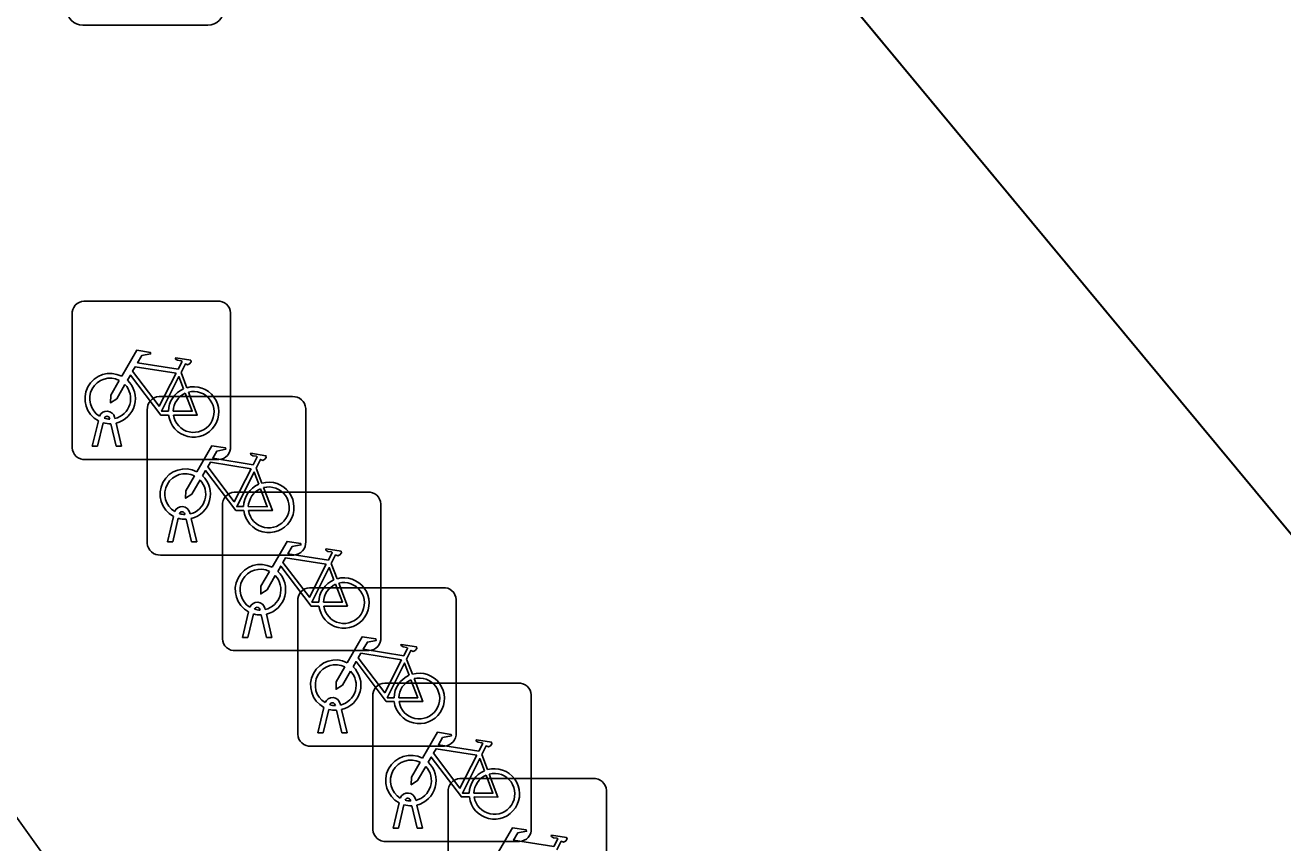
# Model space of a CAD drawing. Extents: x 161087 to 161926, y 382572 to 383873.
# Drawn here: x 161489.72 to 161497.65, y 383512.28 to 383517.44 of the extents above; entities that cross this region are included whole.
import ezdxf

# ---------------------------------------------------------------- set-up
doc = ezdxf.new("R2010")
doc.units = 0
for name, color, linetype in [('IMGEO_Fietsenrek', 7, 'Continuous'), ('IMGEO_Lichtmast', 7, 'Continuous'), ('IMGEO_Pand', 7, 'Continuous'), ('IMGEO_Voetpad_open', 7, 'Continuous')]:
    doc.layers.add(name, color=color, linetype=linetype)

msp = doc.modelspace()

# ---------------------------------------------------------------- linework, layer by layer
at = {"layer": 'IMGEO_Fietsenrek'}
for p, q in [((161490.0889, 383515.6945), (161490.9298, 383515.6945)), ((161490.9298, 383515.6945), (161490.0889, 383515.6945)), ((161490.0145, 383514.7699), (161490.0145, 383515.6108)), ((161490.0145, 383515.6108), (161490.0145, 383514.7699)), ((161491.0135, 383515.6201), (161491.0135, 383514.7792)), ((161491.0135, 383514.7792), (161491.0135, 383515.6201)), ((161490.7012, 383515.2442), (161490.7375, 383515.149)), ((161490.5629, 383515.0925), (161491.4038, 383515.0925)), ((161491.4038, 383515.0925), (161490.5629, 383515.0925)), ((161490.4885, 383514.1679), (161490.4885, 383515.0088)), ((161490.4885, 383515.0088), (161490.4885, 383514.1679)), ((161491.4875, 383515.0181), (161491.4875, 383514.1772)), ((161491.4875, 383514.1772), (161491.4875, 383515.0181)), ((161490.1415, 383514.7793), (161490.1798, 383514.9393)), ((161490.2102, 383514.9271), (161490.1749, 383514.7793)), ((161490.2519, 383514.9509), (161490.2509, 383514.9552)), ((161490.293, 383514.7793), (161490.2591, 383514.921)), ((161490.2826, 383514.9624), (161490.2844, 383514.9545)), ((161490.2914, 383514.9253), (161490.3264, 383514.7793)), ((161490.1749, 383514.7793), (161490.1415, 383514.7793)), ((161490.3264, 383514.7793), (161490.293, 383514.7793)), ((161490.9391, 383514.6955), (161490.0982, 383514.6955)), ((161490.0982, 383514.6955), (161490.9391, 383514.6955)), ((161491.1752, 383514.6422), (161491.2115, 383514.547)), ((161491.0369, 383514.4895), (161491.8778, 383514.4895)), ((161491.8778, 383514.4895), (161491.0369, 383514.4895)), ((161490.7566, 383514.3604), (161490.7584, 383514.3525)), ((161490.9625, 383513.5649), (161490.9625, 383514.4058)), ((161490.9625, 383514.4058), (161490.9625, 383513.5649)), ((161491.9615, 383514.4151), (161491.9615, 383513.5742)), ((161491.9615, 383513.5742), (161491.9615, 383514.4151)), ((161490.6155, 383514.1773), (161490.6538, 383514.3373)), ((161490.6842, 383514.3251), (161490.6489, 383514.1773)), ((161490.7259, 383514.3489), (161490.7249, 383514.3532)), ((161490.767, 383514.1773), (161490.7331, 383514.319)), ((161490.7654, 383514.3233), (161490.8004, 383514.1773)), ((161490.6489, 383514.1773), (161490.6155, 383514.1773)), ((161490.8004, 383514.1773), (161490.767, 383514.1773)), ((161491.4131, 383514.0935), (161490.5722, 383514.0935)), ((161490.5722, 383514.0935), (161491.4131, 383514.0935)), ((161491.6492, 383514.0392), (161491.6855, 383513.944)), ((161491.5119, 383513.8875), (161492.3528, 383513.8875)), ((161492.3528, 383513.8875), (161491.5119, 383513.8875)), ((161491.4375, 383512.9629), (161491.4375, 383513.8038)), ((161491.4375, 383513.8038), (161491.4375, 383512.9629)), ((161492.4365, 383513.8131), (161492.4365, 383512.9722)), ((161492.4365, 383512.9722), (161492.4365, 383513.8131)), ((161491.0895, 383513.5743), (161491.1278, 383513.7343)), ((161491.1999, 383513.7459), (161491.1989, 383513.7502)), ((161491.2306, 383513.7574), (161491.2324, 383513.7495)), ((161491.1582, 383513.7221), (161491.1229, 383513.5743)), ((161491.241, 383513.5743), (161491.2071, 383513.716)), ((161491.2394, 383513.7203), (161491.2744, 383513.5743)), ((161491.1229, 383513.5743), (161491.0895, 383513.5743)), ((161491.2744, 383513.5743), (161491.241, 383513.5743)), ((161491.8871, 383513.4905), (161491.0462, 383513.4905)), ((161491.0462, 383513.4905), (161491.8871, 383513.4905)), ((161492.1242, 383513.4372), (161492.1605, 383513.342)), ((161491.9859, 383513.2855), (161492.8268, 383513.2855)), ((161492.8268, 383513.2855), (161491.9859, 383513.2855)), ((161491.9115, 383512.3609), (161491.9115, 383513.2018)), ((161491.9115, 383513.2018), (161491.9115, 383512.3609)), ((161492.9105, 383513.2111), (161492.9105, 383512.3702)), ((161492.9105, 383512.3702), (161492.9105, 383513.2111)), ((161491.5645, 383512.9723), (161491.6028, 383513.1323)), ((161491.6332, 383513.1201), (161491.5979, 383512.9723)), ((161491.6749, 383513.1439), (161491.6739, 383513.1482)), ((161491.716, 383512.9723), (161491.6821, 383513.114)), ((161491.7056, 383513.1554), (161491.7074, 383513.1475)), ((161491.7144, 383513.1183), (161491.7494, 383512.9723)), ((161491.5979, 383512.9723), (161491.5645, 383512.9723)), ((161491.7494, 383512.9723), (161491.716, 383512.9723)), ((161492.3621, 383512.8885), (161491.5212, 383512.8885)), ((161491.5212, 383512.8885), (161492.3621, 383512.8885)), ((161492.5982, 383512.8352), (161492.6345, 383512.74)), ((161492.4599, 383512.6835), (161493.3008, 383512.6835)), ((161493.3008, 383512.6835), (161492.4599, 383512.6835)), ((161492.1489, 383512.5419), (161492.1479, 383512.5462)), ((161492.1796, 383512.5534), (161492.1814, 383512.5455)), ((161492.3855, 383511.7589), (161492.3855, 383512.5998)), ((161492.3855, 383512.5998), (161492.3855, 383511.7589)), ((161493.3845, 383512.6091), (161493.3845, 383511.7682)), ((161493.3845, 383511.7682), (161493.3845, 383512.6091)), ((161492.0385, 383512.3703), (161492.0768, 383512.5303)), ((161492.1072, 383512.5181), (161492.0719, 383512.3703)), ((161492.19, 383512.3703), (161492.1561, 383512.512)), ((161492.1884, 383512.5163), (161492.2234, 383512.3703)), ((161492.0719, 383512.3703), (161492.0385, 383512.3703)), ((161492.2234, 383512.3703), (161492.19, 383512.3703)), ((161492.8361, 383512.2865), (161491.9952, 383512.2865)), ((161491.9952, 383512.2865), (161492.8361, 383512.2865))]:
    msp.add_line(p, q, dxfattribs=at)
for points in [[(161490.3271, 383515.2212), (161490.4218, 383515.3847), (161490.508, 383515.3709), (161490.5097, 383515.3622), (161490.4536, 383515.3513), (161490.4274, 383515.306), (161490.6826, 383515.2652)], [(161490.6826, 383515.2652), (161490.7076, 383515.314), (161490.7025, 383515.318), (161490.6793, 383515.3217), (161490.6666, 383515.3292), (161490.6656, 383515.3323), (161490.6678, 383515.3369), (161490.7626, 383515.3218), (161490.7649, 383515.3115), (161490.7555, 383515.2991), (161490.7431, 383515.2927), (161490.7286, 383515.2989), (161490.7012, 383515.2442)], [(161490.6697, 383515.24), (161490.4129, 383515.281), (161490.3962, 383515.2522), (161490.5632, 383515.0319), (161490.6697, 383515.24)], [(161490.3478, 383515.1687), (161490.2962, 383515.0795), (161490.2563, 383515.0535), (161490.2575, 383515.101), (161490.312, 383515.1952)], [(161490.6228, 383514.9765), (161490.5731, 383514.9766), (161490.3824, 383515.2283), (161490.3634, 383515.1955)], [(161490.7177, 383515.142), (161490.6884, 383515.2188), (161490.579, 383515.0007), (161490.6217, 383515.0006)], [(161490.6517, 383515.0005), (161490.7716, 383515.0003), (161490.7284, 383515.1139)], [(161490.7482, 383515.1208), (161490.8032, 383514.9762), (161490.6531, 383514.9765)], [(161490.8011, 383514.6192), (161490.8958, 383514.7827), (161490.982, 383514.7689), (161490.9837, 383514.7602), (161490.9276, 383514.7493), (161490.9014, 383514.704), (161491.1566, 383514.6632)], [(161491.1437, 383514.638), (161490.8869, 383514.679), (161490.8702, 383514.6502), (161491.0372, 383514.4299), (161491.1437, 383514.638)], [(161491.1566, 383514.6632), (161491.1816, 383514.712), (161491.1765, 383514.716), (161491.1533, 383514.7197), (161491.1406, 383514.7272), (161491.1396, 383514.7303), (161491.1418, 383514.7349), (161491.2366, 383514.7198), (161491.2389, 383514.7095), (161491.2295, 383514.6971), (161491.2171, 383514.6907), (161491.2026, 383514.6969), (161491.1752, 383514.6422)], [(161491.0968, 383514.3745), (161491.0471, 383514.3746), (161490.8564, 383514.6263), (161490.8374, 383514.5935)], [(161491.1917, 383514.54), (161491.1624, 383514.6168), (161491.053, 383514.3987), (161491.0957, 383514.3986)], [(161490.8218, 383514.5667), (161490.7702, 383514.4775), (161490.7303, 383514.4515), (161490.7315, 383514.499), (161490.786, 383514.5932)], [(161491.2222, 383514.5188), (161491.2772, 383514.3742), (161491.1271, 383514.3745)], [(161491.1257, 383514.3985), (161491.2456, 383514.3983), (161491.2024, 383514.5119)], [(161491.2751, 383514.0162), (161491.3698, 383514.1797), (161491.456, 383514.1659), (161491.4577, 383514.1572), (161491.4016, 383514.1463), (161491.3754, 383514.101), (161491.6306, 383514.0602)], [(161491.6306, 383514.0602), (161491.6556, 383514.109), (161491.6505, 383514.113), (161491.6273, 383514.1167), (161491.6146, 383514.1242), (161491.6136, 383514.1273), (161491.6158, 383514.1319), (161491.7106, 383514.1168), (161491.7129, 383514.1065), (161491.7035, 383514.0941), (161491.6911, 383514.0877), (161491.6766, 383514.0939), (161491.6492, 383514.0392)], [(161491.6177, 383514.035), (161491.3609, 383514.076), (161491.3442, 383514.0472), (161491.5112, 383513.8269), (161491.6177, 383514.035)], [(161491.2958, 383513.9637), (161491.2442, 383513.8745), (161491.2043, 383513.8485), (161491.2055, 383513.896), (161491.26, 383513.9902)], [(161491.5708, 383513.7715), (161491.5211, 383513.7716), (161491.3304, 383514.0233), (161491.3114, 383513.9905)], [(161491.6657, 383513.937), (161491.6364, 383514.0138), (161491.527, 383513.7957), (161491.5697, 383513.7956)], [(161491.5997, 383513.7955), (161491.7196, 383513.7953), (161491.6764, 383513.9089)], [(161491.6962, 383513.9158), (161491.7512, 383513.7712), (161491.6011, 383513.7715)], [(161491.7501, 383513.4142), (161491.8448, 383513.5777), (161491.931, 383513.5639), (161491.9327, 383513.5552), (161491.8766, 383513.5443), (161491.8504, 383513.499), (161492.1056, 383513.4582)], [(161492.1056, 383513.4582), (161492.1306, 383513.507), (161492.1255, 383513.511), (161492.1023, 383513.5147), (161492.0896, 383513.5222), (161492.0886, 383513.5253), (161492.0908, 383513.5299), (161492.1856, 383513.5148), (161492.1879, 383513.5045), (161492.1785, 383513.4921), (161492.1661, 383513.4857), (161492.1516, 383513.4919), (161492.1242, 383513.4372)], [(161492.0458, 383513.1695), (161491.9961, 383513.1696), (161491.8054, 383513.4213), (161491.7864, 383513.3885)], [(161492.0927, 383513.433), (161491.8359, 383513.474), (161491.8192, 383513.4452), (161491.9862, 383513.2249), (161492.0927, 383513.433)], [(161492.1407, 383513.335), (161492.1114, 383513.4118), (161492.002, 383513.1937), (161492.0447, 383513.1936)], [(161491.7708, 383513.3617), (161491.7192, 383513.2725), (161491.6793, 383513.2465), (161491.6805, 383513.294), (161491.735, 383513.3882)], [(161492.0747, 383513.1935), (161492.1946, 383513.1933), (161492.1514, 383513.3069)], [(161492.1712, 383513.3138), (161492.2262, 383513.1692), (161492.0761, 383513.1695)], [(161492.2241, 383512.8122), (161492.3188, 383512.9757), (161492.405, 383512.9619), (161492.4067, 383512.9532), (161492.3506, 383512.9423), (161492.3244, 383512.897), (161492.5796, 383512.8562)], [(161492.5667, 383512.831), (161492.3099, 383512.872), (161492.2932, 383512.8432), (161492.4602, 383512.6229), (161492.5667, 383512.831)], [(161492.5796, 383512.8562), (161492.6046, 383512.905), (161492.5995, 383512.909), (161492.5763, 383512.9127), (161492.5636, 383512.9202), (161492.5626, 383512.9233), (161492.5648, 383512.9279), (161492.6596, 383512.9128), (161492.6619, 383512.9025), (161492.6525, 383512.8901), (161492.6401, 383512.8837), (161492.6256, 383512.8899), (161492.5982, 383512.8352)], [(161492.2448, 383512.7597), (161492.1932, 383512.6705), (161492.1533, 383512.6445), (161492.1545, 383512.692), (161492.209, 383512.7862)], [(161492.5198, 383512.5675), (161492.4701, 383512.5676), (161492.2794, 383512.8193), (161492.2604, 383512.7865)], [(161492.6147, 383512.733), (161492.5854, 383512.8098), (161492.476, 383512.5917), (161492.5187, 383512.5916)], [(161492.5487, 383512.5915), (161492.6686, 383512.5913), (161492.6254, 383512.7049)], [(161492.6452, 383512.7118), (161492.7002, 383512.5672), (161492.5501, 383512.5675)], [(161492.6981, 383512.2102), (161492.7928, 383512.3737), (161492.879, 383512.3599), (161492.8807, 383512.3512), (161492.8246, 383512.3403), (161492.7984, 383512.295), (161493.0536, 383512.2542)], [(161493.0536, 383512.2542), (161493.0786, 383512.303), (161493.0735, 383512.307), (161493.0503, 383512.3107), (161493.0376, 383512.3182), (161493.0366, 383512.3213), (161493.0388, 383512.3259), (161493.1336, 383512.3108), (161493.1359, 383512.3005), (161493.1265, 383512.2881), (161493.1141, 383512.2817), (161493.0996, 383512.2879), (161493.0722, 383512.2332)]]:
    msp.add_lwpolyline(points, dxfattribs=at)
for centre, radius, start, end in [((161490.0922, 383515.6166), 0.0779, 92.4484, 184.28452), ((161490.0922, 383515.6166), 0.0779, 92.4484, 184.28452), ((161490.9356, 383515.6168), 0.0779, 2.4484, 94.28452), ((161490.9356, 383515.6168), 0.0779, 2.4484, 94.28452), ((161490.2541, 383515.0799), 0.159, 62.67661, 242.13685), ((161490.2541, 383515.0799), 0.129, 63.31916, 238.90302), ((161490.2541, 383515.0799), 0.129, 283.60429, 43.43025), ((161490.2541, 383515.0799), 0.159, 283.5766, 46.60424), ((161490.7807, 383514.9959), 0.159, 187.0065, 105.77075), ((161490.5662, 383515.0146), 0.0779, 92.4484, 184.28452), ((161490.5662, 383515.0146), 0.0779, 92.4484, 184.28452), ((161490.7807, 383514.9959), 0.159, 113.3408, 178.32165), ((161490.7807, 383514.9959), 0.129, 113.92302, 177.95563), ((161490.7807, 383514.9959), 0.129, 188.67146, 104.58832), ((161491.4096, 383515.0148), 0.0779, 2.4484, 94.28452), ((161491.4096, 383515.0148), 0.0779, 2.4484, 94.28452), ((161490.2339, 383514.9513), 0.0499, 12.8025, 158.69338), ((161490.2541, 383515.0799), 0.159, 253.99666, 271.78671), ((161490.2339, 383514.9513), 0.0174, 12.8025, 163.45023), ((161490.2541, 383515.0799), 0.129, 253.41502, 269.02044), ((161490.0924, 383514.7732), 0.0779, 182.4484, 274.28452), ((161490.0924, 383514.7732), 0.0779, 182.4484, 274.28452), ((161490.9358, 383514.7734), 0.0779, 272.4484, 4.28452), ((161490.9358, 383514.7734), 0.0779, 272.4484, 4.28452), ((161490.7281, 383514.4779), 0.159, 62.67661, 242.13685), ((161490.7281, 383514.4779), 0.129, 63.31916, 238.90302), ((161490.7281, 383514.4779), 0.129, 283.60429, 43.43025), ((161490.7281, 383514.4779), 0.159, 283.5766, 46.60424), ((161491.2547, 383514.3939), 0.159, 113.3408, 178.32165), ((161491.2547, 383514.3939), 0.159, 187.0065, 105.77075), ((161491.2547, 383514.3939), 0.129, 188.67146, 104.58832), ((161491.0402, 383514.4116), 0.0779, 92.4484, 184.28452), ((161491.0402, 383514.4116), 0.0779, 92.4484, 184.28452), ((161491.2547, 383514.3939), 0.129, 113.92302, 177.95563), ((161491.8836, 383514.4118), 0.0779, 2.4484, 94.28452), ((161491.8836, 383514.4118), 0.0779, 2.4484, 94.28452), ((161490.7079, 383514.3493), 0.0499, 12.8025, 158.69338), ((161490.7079, 383514.3493), 0.0174, 12.8025, 163.45023), ((161490.7281, 383514.4779), 0.159, 253.99666, 271.78671), ((161490.7281, 383514.4779), 0.129, 253.41502, 269.02044), ((161490.5664, 383514.1712), 0.0779, 182.4484, 274.28452), ((161490.5664, 383514.1712), 0.0779, 182.4484, 274.28452), ((161491.4098, 383514.1714), 0.0779, 272.4484, 4.28452), ((161491.4098, 383514.1714), 0.0779, 272.4484, 4.28452), ((161491.2021, 383513.8749), 0.159, 62.67661, 242.13685), ((161491.2021, 383513.8749), 0.129, 63.31916, 238.90302), ((161491.2021, 383513.8749), 0.129, 283.60429, 43.43025), ((161491.2021, 383513.8749), 0.159, 283.5766, 46.60424), ((161491.5152, 383513.8096), 0.0779, 92.4484, 184.28452), ((161491.5152, 383513.8096), 0.0779, 92.4484, 184.28452), ((161491.7287, 383513.7909), 0.159, 113.3408, 178.32165), ((161491.7287, 383513.7909), 0.159, 187.0065, 105.77075), ((161491.7287, 383513.7909), 0.129, 113.92302, 177.95563), ((161491.7287, 383513.7909), 0.129, 188.67146, 104.58832), ((161492.3586, 383513.8098), 0.0779, 2.4484, 94.28452), ((161492.3586, 383513.8098), 0.0779, 2.4484, 94.28452), ((161491.1819, 383513.7463), 0.0499, 12.8025, 158.69338), ((161491.1819, 383513.7463), 0.0174, 12.8025, 163.45023), ((161491.2021, 383513.8749), 0.129, 253.41502, 269.02044), ((161491.2021, 383513.8749), 0.159, 253.99666, 271.78671), ((161491.0404, 383513.5682), 0.0779, 182.4484, 274.28452), ((161491.0404, 383513.5682), 0.0779, 182.4484, 274.28452), ((161491.8838, 383513.5684), 0.0779, 272.4484, 4.28452), ((161491.8838, 383513.5684), 0.0779, 272.4484, 4.28452), ((161491.6771, 383513.2729), 0.159, 62.67661, 242.13685), ((161491.6771, 383513.2729), 0.129, 63.31916, 238.90302), ((161491.6771, 383513.2729), 0.129, 283.60429, 43.43025), ((161491.6771, 383513.2729), 0.159, 283.5766, 46.60424), ((161492.2037, 383513.1889), 0.159, 113.3408, 178.32165), ((161492.2037, 383513.1889), 0.159, 187.0065, 105.77075), ((161491.9892, 383513.2076), 0.0779, 92.4484, 184.28452), ((161491.9892, 383513.2076), 0.0779, 92.4484, 184.28452), ((161492.2037, 383513.1889), 0.129, 113.92302, 177.95563), ((161492.2037, 383513.1889), 0.129, 188.67146, 104.58832), ((161492.8326, 383513.2078), 0.0779, 2.4484, 94.28452), ((161492.8326, 383513.2078), 0.0779, 2.4484, 94.28452), ((161491.6569, 383513.1443), 0.0499, 12.8025, 158.69338), ((161491.6771, 383513.2729), 0.159, 253.99666, 271.78671), ((161491.6569, 383513.1443), 0.0174, 12.8025, 163.45023), ((161491.6771, 383513.2729), 0.129, 253.41502, 269.02044), ((161491.5154, 383512.9662), 0.0779, 182.4484, 274.28452), ((161491.5154, 383512.9662), 0.0779, 182.4484, 274.28452), ((161492.3588, 383512.9664), 0.0779, 272.4484, 4.28452), ((161492.3588, 383512.9664), 0.0779, 272.4484, 4.28452), ((161492.1511, 383512.6709), 0.159, 62.67661, 242.13685), ((161492.1511, 383512.6709), 0.129, 63.31916, 238.90302), ((161492.1511, 383512.6709), 0.159, 283.5766, 46.60424), ((161492.1511, 383512.6709), 0.129, 283.60429, 43.43025), ((161492.6777, 383512.5869), 0.159, 113.3408, 178.32165), ((161492.6777, 383512.5869), 0.159, 187.0065, 105.77075), ((161492.6777, 383512.5869), 0.129, 113.92302, 177.95563), ((161492.6777, 383512.5869), 0.129, 188.67146, 104.58832), ((161492.4632, 383512.6056), 0.0779, 92.4484, 184.28452), ((161492.4632, 383512.6056), 0.0779, 92.4484, 184.28452), ((161493.3066, 383512.6058), 0.0779, 2.4484, 94.28452), ((161493.3066, 383512.6058), 0.0779, 2.4484, 94.28452), ((161492.1309, 383512.5423), 0.0499, 12.8025, 158.69338), ((161492.1309, 383512.5423), 0.0174, 12.8025, 163.45023), ((161492.1511, 383512.6709), 0.129, 253.41502, 269.02044), ((161492.1511, 383512.6709), 0.159, 253.99666, 271.78671), ((161491.9894, 383512.3642), 0.0779, 182.4484, 274.28452), ((161491.9894, 383512.3642), 0.0779, 182.4484, 274.28452), ((161492.8328, 383512.3644), 0.0779, 272.4484, 4.28452), ((161492.8328, 383512.3644), 0.0779, 272.4484, 4.28452)]:
    msp.add_arc(centre, radius, start, end, dxfattribs=at)
at = {"layer": 'IMGEO_Lichtmast'}
for p, q in [((161490.8709, 383517.4355), (161490.0811, 383517.4355)), ((161490.0811, 383517.4355), (161490.8709, 383517.4355))]:
    msp.add_line(p, q, dxfattribs=at)
for centre, start, end in [((161490.0811, 383517.5355), 180, 270), ((161490.0811, 383517.5355), 180, 270), ((161490.8709, 383517.5355), 270, 0), ((161490.8709, 383517.5355), 270, 0)]:
    msp.add_arc(centre, 0.1, start, end, dxfattribs=at)
at = {"layer": 'IMGEO_Pand'}
for points in [[(161506.169, 383489.331), (161480.477, 383525.301), (161474.58, 383521.077), (161473.653, 383520.413), (161472.937, 383521.413), (161472.417, 383521.041), (161472.285, 383521.221), (161460.774, 383512.952), (161459.104, 383511.752), (161460.387, 383509.966), (161468.277, 383498.982)], [(161493.397, 383521.584), (161492.675, 383520.278), (161500, 383511.461), (161509.522, 383500), (161541.096, 383461.838), (161557.43, 383470.846), (161557.473, 383470.748), (161557.669, 383470.856), (161554.853, 383475.972), (161570.07, 383488.877), (161563.944, 383496.31), (161560.903, 383500), (161556.879, 383504.885), (161556.612, 383504.667), (161547.632, 383497.333), (161545.432, 383500), (161544.198, 383501.497), (161540.08, 383506.491), (161537.548, 383504.386), (161520.876, 383524.441)]]:
    msp.add_lwpolyline(points, dxfattribs=at)
at = {"layer": 'IMGEO_Voetpad_open'}
for points in [[(161485.051, 383531.22), (161480.477, 383525.301), (161506.169, 383489.331)], [(161509.522, 383500), (161500, 383511.461), (161492.675, 383520.278), (161493.397, 383521.584)]]:
    msp.add_lwpolyline(points, dxfattribs=at)

doc.saveas('drawing.dxf')
